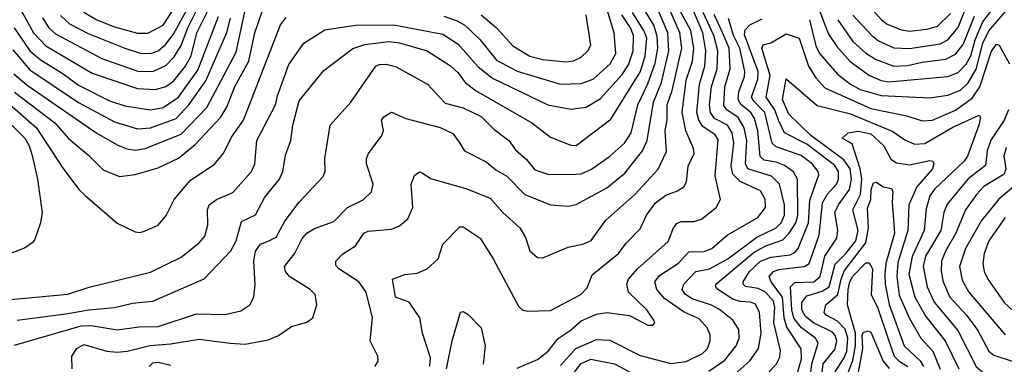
# Model space of a CAD drawing. Extents: x 1308313 to 1441400, y 959662 to 1036319.
# Tile 313 of 656: x 1359205 to 1363045, y 1001813 to 1003156. Entities that reach past the tile are written whole.
import ezdxf

# ---------------------------------------------------------------- set-up
doc = ezdxf.new("R2010")
doc.units = 0

msp = doc.modelspace()

# ---------------------------------------------------------------- linework, layer by layer
at = {"layer": '0CON10XD'}
for points in [[(1359182.3, 1003245), (1359259.7, 1003105), (1359307.7, 1003055), (1359487.6, 1002947.6), (1359665, 1002887.7), (1359735, 1002884.8)], [(1362323.8, 1003195), (1362360.1, 1003100.1), (1362392.5, 1003052.5), (1362443.7, 1002993.7), (1362519.6, 1002939.6), (1362565, 1002920), (1362595, 1002914.3), (1362824.5, 1002935.5), (1362865, 1002950.2), (1362896.7, 1002983.3), (1362915, 1003015.9), (1362932.1, 1003077.9), (1362962, 1003148), (1363045, 1003257)], [(1359185, 1001887.2), (1359445, 1001962.6), (1359484, 1001964), (1359585, 1001947.4), (1359671, 1001959), (1359745, 1001960), (1359895, 1002010), (1360005, 1002007.2), (1360068.3, 1002021.7), (1360103.1, 1002045), (1360118.1, 1002075), (1360123.1, 1002125), (1360118.1, 1002215), (1360125.2, 1002254.8), (1360145, 1002281.2), (1360175, 1002293.2), (1360205, 1002309.1), (1360239.3, 1002370.7), (1360295, 1002445.6), (1360388.8, 1002545), (1360396.9, 1002565), (1360396, 1002615), (1360416.5, 1002745), (1360496.5, 1002835), (1360594, 1002975), (1360607.7, 1002982.3), (1360635, 1002983.3), (1360673.4, 1002973.4), (1360795.2, 1002905.2), (1360865, 1002830.8), (1360935, 1002813.2), (1361005, 1002779.7), (1361055, 1002729.3), (1361112.9, 1002685), (1361138.7, 1002648.7), (1361181.6, 1002611.6), (1361215, 1002571.6), (1361265, 1002554.7), (1361355, 1002552.9), (1361395, 1002555.7), (1361435, 1002574.3), (1361506.2, 1002623.8), (1361564.5, 1002675.5), (1361589.6, 1002715), (1361615.6, 1002825), (1361655, 1002906.7), (1361683.5, 1002986.5), (1361694.7, 1003045), (1361691.8, 1003091.8), (1361678, 1003135), (1361642.4, 1003195)], [(1359410, 1001795), (1359408, 1001845), (1359428, 1001875), (1359455, 1001890), (1359545, 1001864.2), (1359585, 1001860.7), (1359625, 1001863.9), (1359713.1, 1001886.9), (1359795, 1001893), (1359905, 1001911.1), (1360026.7, 1001895), (1360085, 1001891.6), (1360175, 1001908), (1360214.2, 1001925), (1360265, 1001960.5), (1360325, 1001978.1), (1360349.2, 1001995), (1360364.4, 1002045), (1360358.1, 1002085), (1360338, 1002105), (1360257.5, 1002155), (1360241.5, 1002175), (1360238.2, 1002195), (1360276.5, 1002243.5), (1360307, 1002303), (1360325, 1002324.2), (1360355, 1002342.1), (1360429.9, 1002370.1), (1360484.4, 1002425), (1360545, 1002454.5), (1360576.9, 1002485), (1360584.5, 1002515.5), (1360558.2, 1002595), (1360558.5, 1002615), (1360565.6, 1002635), (1360617.9, 1002705), (1360623.8, 1002725), (1360616.4, 1002765), (1360625, 1002778.5), (1360655.5, 1002795.5), (1360711.5, 1002771.5), (1360845, 1002736.7), (1360895, 1002713.5), (1360919.3, 1002679.3), (1360940, 1002645), (1361025, 1002603.1), (1361061.9, 1002571.9), (1361105, 1002546.5), (1361175, 1002474.7), (1361275, 1002434.7), (1361345, 1002429.6), (1361375, 1002436), (1361495, 1002501.6), (1361565, 1002558.8), (1361634.3, 1002645), (1361653, 1002685), (1361677.3, 1002835), (1361708.4, 1002911.6), (1361737.1, 1003035), (1361732.9, 1003105), (1361682.2, 1003225)], [(1359705, 1003103.5), (1359765, 1003135.7), (1359817.1, 1003215)], [(1359715, 1003024.8), (1359745, 1003034.8), (1359775, 1003060.6), (1359805, 1003100.7), (1359856.6, 1003195)], [(1359725, 1002954.2), (1359775, 1002978.4), (1359807.9, 1003012.1), (1359835, 1003055.3), (1359860.8, 1003125), (1359901.3, 1003205)], [(1359735, 1002884.8), (1359775, 1002895.7), (1359805, 1002916.6), (1359851.6, 1002975), (1359874.5, 1003015.5), (1359896.1, 1003105), (1359946.1, 1003203.9)], [(1360590, 1001805), (1360602.9, 1001825), (1360601.9, 1001845), (1360572.7, 1001905), (1360581.5, 1001995), (1360556.1, 1002095), (1360528.5, 1002135), (1360450, 1002185), (1360438.9, 1002198.9), (1360438.1, 1002215), (1360465, 1002243.3), (1360515, 1002274.5), (1360547.1, 1002325), (1360565, 1002332.7), (1360655, 1002340.3), (1360686.6, 1002353.4), (1360719.7, 1002380.3), (1360738.8, 1002425), (1360731.8, 1002515), (1360745, 1002549.2), (1360765, 1002562.9), (1360775, 1002560), (1360806.9, 1002536.9), (1360945, 1002498.5), (1361040.8, 1002460.7), (1361090, 1002405), (1361156.5, 1002345), (1361177.7, 1002307.7), (1361195.5, 1002255), (1361225, 1002229.4), (1361245, 1002228.1), (1361345, 1002270), (1361405, 1002282.5), (1361433.8, 1002296.2), (1361491.1, 1002375), (1361605, 1002474.7), (1361696, 1002574), (1361727.6, 1002642.4), (1361722.2, 1002725), (1361730, 1002765), (1361730.6, 1002825), (1361749.6, 1002880.4), (1361788, 1003045), (1361779.9, 1003105), (1361728.2, 1003225)], [(1360804.4, 1001805.6), (1360808.1, 1001838.1), (1360776.8, 1001935), (1360766, 1001995), (1360724.6, 1002055), (1360671.4, 1002075), (1360659.2, 1002145), (1360707, 1002163), (1360755, 1002168.1), (1360795, 1002185.8), (1360837.1, 1002225), (1360855, 1002281.2), (1360921.5, 1002348.5), (1360935, 1002348.9), (1361000.9, 1002305), (1361051.8, 1002225), (1361150.3, 1002040.3), (1361165, 1002026), (1361185, 1002020.8), (1361275, 1002023.2), (1361394.1, 1002085.9), (1361418.5, 1002111.5), (1361437.8, 1002162.2), (1361540.4, 1002245), (1361570, 1002285), (1361625, 1002341.5), (1361649.4, 1002395), (1361685, 1002442.4), (1361725, 1002472.1), (1361771.2, 1002488.8), (1361795.4, 1002505), (1361806.1, 1002525), (1361812.9, 1002585), (1361835.3, 1002635), (1361832.8, 1002655), (1361803.4, 1002723.4), (1361788.7, 1002795), (1361805, 1002921.4), (1361829.9, 1002995), (1361834.4, 1003045), (1361823.3, 1003115), (1361778.4, 1003195)], [(1360859.3, 1003170.7), (1360912.1, 1003152.1), (1360941.3, 1003135), (1360999.4, 1003079.4), (1361065, 1002999.3), (1361145, 1002956.3), (1361315, 1002904.8), (1361395, 1002908), (1361441.8, 1002925), (1361507.7, 1002985), (1361530, 1003025), (1361524.3, 1003105), (1361496.5, 1003195)], [(1361145, 1001797.6), (1361225, 1001832.3), (1361265.9, 1001865), (1361305.6, 1001914.4), (1361352.7, 1001945), (1361395, 1001982.3), (1361455, 1002008.6), (1361495.3, 1002015.3), (1361583.2, 1002003.2), (1361655, 1001965.7), (1361675, 1001966.2), (1361682, 1001975), (1361678.6, 1001985), (1361651.5, 1002025), (1361580, 1002095), (1361572.8, 1002125), (1361580.3, 1002145), (1361615, 1002185.2), (1361735, 1002291.8), (1361754.8, 1002345.2), (1361768.3, 1002361.7), (1361785, 1002369.4), (1361835, 1002370), (1361865, 1002379.2), (1361921.5, 1002425), (1361938.2, 1002455), (1361918, 1002548), (1361929.1, 1002689.1), (1361918, 1002708), (1361870, 1002740), (1361854.2, 1002765), (1361845.9, 1002795), (1361856.1, 1002905), (1361877.5, 1002975), (1361880.9, 1003035), (1361869.9, 1003105), (1361818.4, 1003225)], [(1362285, 1003156.6), (1362309.7, 1003055), (1362325, 1003024.1), (1362395, 1002944.3), (1362445, 1002904.8), (1362482.9, 1002885), (1362565, 1002861.2), (1362755, 1002851.9), (1362825, 1002862.6), (1362875, 1002882.1), (1362905, 1002910.2), (1362935.8, 1002964.2), (1362962.1, 1003065), (1362985, 1003113.3), (1363065, 1003206.6)], [(1362455, 1003174.7), (1362528.3, 1003095), (1362555, 1003074.1), (1362615, 1003047.3), (1362675, 1003043.9), (1362795, 1003062.6), (1362825, 1003078), (1362865, 1003126.2), (1362896.4, 1003205)], [(1362522.3, 1003205), (1362565.9, 1003155.9), (1362588.7, 1003138.7), (1362645, 1003116.5), (1362675, 1003111.9), (1362745, 1003119.2), (1362785, 1003131.3), (1362835, 1003180.3)], [(1359155, 1002064.3), (1359393, 1002087), (1359476.4, 1002113.6), (1359715, 1002171.9), (1359835, 1002230.6), (1359905, 1002286.1), (1359927.7, 1002312.3), (1359938.8, 1002355), (1359937.3, 1002415), (1359944.8, 1002435.2), (1359973.1, 1002455), (1360037.2, 1002482.8), (1360110, 1002565), (1360121.8, 1002595), (1360130.2, 1002685), (1360203.5, 1002825), (1360210.5, 1002859.5), (1360255, 1002981.5), (1360313.8, 1003065), (1360395, 1003117.3), (1360515, 1003134.8), (1360665, 1003136.2), (1360855, 1003100.4), (1360915, 1003060.7), (1360993.2, 1002973.2), (1361049, 1002929), (1361265, 1002824.7), (1361355, 1002807.6), (1361415, 1002815.7), (1361470.9, 1002849.1), (1361555, 1002943.4), (1361580.3, 1002980.3), (1361597.8, 1003035), (1361598.9, 1003095), (1361587.2, 1003125), (1361553.7, 1003175)], [(1359294.4, 1003164.4), (1359318.7, 1003125), (1359345, 1003101.6), (1359525.4, 1003005), (1359666.3, 1002956.3), (1359725, 1002954.2)], [(1359365, 1003172.4), (1359400.1, 1003140.1), (1359472.8, 1003102.8), (1359615.7, 1003045.7), (1359675, 1003026.6), (1359715, 1003024.8)], [(1359385, 1002009.8), (1359475, 1002026.2), (1359575, 1002034.8), (1359645, 1002051.9), (1359725, 1002059.2), (1359925, 1002146.7), (1360028.2, 1002255), (1360049.2, 1002295), (1360070.5, 1002369.5), (1360125, 1002396.5), (1360162, 1002465), (1360218.2, 1002535), (1360231.8, 1002565), (1360241.9, 1002628.1), (1360262.7, 1002685), (1360270.7, 1002745), (1360295, 1002840.6), (1360391.9, 1002958.1), (1360505, 1003044.7), (1360550.8, 1003059.2), (1360645, 1003072.1), (1360686, 1003066), (1360794.4, 1003035), (1360885, 1002976.5), (1360915, 1002949.3), (1360942.1, 1002912.1), (1360985, 1002879.6), (1361202.5, 1002755), (1361275, 1002698.9), (1361355, 1002667.1), (1361375, 1002666.4), (1361510.9, 1002769.1), (1361625.9, 1002955), (1361644.9, 1003015), (1361650.8, 1003085), (1361639.9, 1003115), (1361595.1, 1003185)], [(1359455, 1003185.2), (1359505.9, 1003155.9), (1359575, 1003128.9), (1359665, 1003104.4), (1359705, 1003103.5)], [(1359595, 1002545.8), (1359655, 1002553.2), (1359745, 1002579.7), (1359825, 1002617.3), (1359889.6, 1002670.4), (1359988.9, 1002775), (1360013.5, 1002815), (1360044.2, 1002895.8), (1360098.8, 1002995), (1360122.5, 1003105), (1360151.5, 1003188.5)], [(1359655, 1002648), (1359695, 1002654.8), (1359835, 1002710.2), (1359935.4, 1002814.6), (1360049.5, 1003030.5), (1360083.1, 1003186.9)], [(1359665, 1002730.9), (1359715, 1002734.5), (1359815, 1002771.6), (1359864.5, 1002825), (1359931.4, 1002918.6), (1360013.6, 1003106.4), (1360028, 1003162)], [(1359675, 1002326.7), (1359695, 1002333.8), (1359745, 1002356.2), (1359777, 1002393), (1359807.8, 1002455), (1359870.3, 1002529.7), (1359965, 1002593.2), (1360002, 1002638), (1360032, 1002698), (1360078.1, 1002765), (1360222.9, 1003137.1), (1360244.6, 1003165)], [(1359715, 1002805.2), (1359765, 1002813.8), (1359825, 1002854.5), (1359899.6, 1002960.4), (1359980.8, 1003169.2)], [(1361005.2, 1003175), (1361064.3, 1003124.3), (1361128.8, 1003055), (1361195, 1003013.9), (1361245, 1003001), (1361335, 1002992.7), (1361365, 1002995.8), (1361395, 1003010.3), (1361421.1, 1003035), (1361433, 1003057), (1361414.3, 1003175)], [(1361315, 1001808.7), (1361374.9, 1001875.1), (1361455, 1001909.4), (1361506.7, 1001906.7), (1361625, 1001847.6), (1361745, 1001816.7), (1361805, 1001824.8), (1361868.8, 1001855), (1361887.5, 1001875), (1361897.8, 1001905), (1361898.5, 1001928.5), (1361886.1, 1001955), (1361855, 1001990.3), (1361796.5, 1002016.5), (1361719.6, 1002069.6), (1361690.2, 1002105), (1361682.9, 1002135), (1361701, 1002159), (1361775, 1002207.4), (1361815, 1002251.6), (1361875, 1002253), (1361905, 1002264.8), (1361965, 1002316.6), (1362083.8, 1002385), (1362113.4, 1002425), (1362113.3, 1002455), (1362095, 1002489.4), (1362015.8, 1002525.8), (1361987, 1002555), (1361980.1, 1002585), (1361990.4, 1002675), (1361984, 1002715), (1361966, 1002746), (1361915, 1002771.4), (1361899.6, 1002795), (1361896.1, 1002825), (1361904, 1002896), (1361925.9, 1002965), (1361928.1, 1003035), (1361912.7, 1003095), (1361871.3, 1003185)], [(1361893, 1001787), (1361955, 1001829), (1362000, 1001885), (1362010.8, 1001915), (1362009.5, 1001949.5), (1361986, 1001985), (1361935, 1002026.7), (1361903.9, 1002043.9), (1361828.3, 1002068.3), (1361802.5, 1002085), (1361789.2, 1002105), (1361795.2, 1002125), (1361842.2, 1002175), (1361895, 1002185.5), (1361967.3, 1002225), (1362080.6, 1002309.4), (1362155.7, 1002345), (1362175.5, 1002365), (1362187.8, 1002395), (1362188.4, 1002435), (1362169.2, 1002515), (1362136.8, 1002546.8), (1362044.8, 1002575), (1362036.1, 1002595), (1362041.1, 1002685), (1362030.9, 1002735), (1362007.5, 1002775), (1361963.4, 1002805), (1361951.4, 1002821.4), (1361955.8, 1002894.2), (1361976.2, 1002965), (1361971.9, 1003045), (1361945, 1003109.6), (1361913.4, 1003176.6)], [(1361994.6, 1001775.4), (1362053.5, 1001826.5), (1362086.6, 1001875), (1362097.4, 1001935), (1362090.9, 1002015), (1362075, 1002047.3), (1362056, 1002056), (1362015, 1002058.2), (1361987.1, 1002067.1), (1361928.7, 1002105), (1361920, 1002115), (1361920.3, 1002125), (1362069.6, 1002250.4), (1362115, 1002275.1), (1362181.7, 1002298.3), (1362206.6, 1002325), (1362231.7, 1002365), (1362240.7, 1002395), (1362238.7, 1002535), (1362223.2, 1002563.2), (1362187.8, 1002587.8), (1362155, 1002601.4), (1362109, 1002609), (1362093.2, 1002623.2), (1362083.7, 1002723.7), (1362071.3, 1002771.3), (1362057.2, 1002795), (1362019.7, 1002825), (1362007.7, 1002845), (1362009.7, 1002875), (1362031.6, 1002935), (1362032.9, 1002955), (1362013.5, 1003045), (1361989.2, 1003095), (1361969.1, 1003160.9)], [(1362115, 1001769.1), (1362157.1, 1001815), (1362169.3, 1001840.7), (1362172.9, 1001867.1), (1362146.6, 1001975), (1362149.8, 1002035), (1362145, 1002060), (1362113.5, 1002095), (1362085, 1002108.4), (1362036.1, 1002116.1), (1362027.5, 1002125), (1362027.4, 1002135), (1362051, 1002175), (1362095, 1002214.9), (1362135, 1002231), (1362210.4, 1002239.6), (1362230.1, 1002249.9), (1362241.7, 1002265), (1362281.2, 1002365), (1362287, 1002453), (1362321.7, 1002551.7), (1362318.8, 1002565), (1362295.7, 1002595), (1362252.8, 1002627.2), (1362155, 1002661), (1362140.5, 1002675), (1362111.7, 1002795), (1362068.3, 1002838.3), (1362059.5, 1002855), (1362083.9, 1002925), (1362085.8, 1002955), (1362032, 1003098), (1362035, 1003117.1), (1362053.3, 1003136.7), (1362100.6, 1003159.4)], [(1362396.5, 1003156.5), (1362455, 1003071.7), (1362505.6, 1003025.6), (1362545, 1003001.3), (1362615, 1002975.2), (1362668.2, 1002978.2), (1362725, 1002991.4), (1362816.8, 1003003.2), (1362855, 1003022), (1362885, 1003059.7), (1362929.7, 1003170.3)], [(1359183.4, 1003125), (1359245, 1003035.6), (1359285, 1003000.7), (1359375, 1002945.9), (1359435, 1002901.3), (1359555, 1002840), (1359615, 1002821.2), (1359715, 1002805.2)], [(1362234.6, 1001765.4), (1362254, 1001835), (1362253, 1001873), (1362197.7, 1001957.7), (1362187.1, 1001995), (1362180.2, 1002075), (1362135.6, 1002135), (1362128.4, 1002155), (1362145.5, 1002174.5), (1362166.6, 1002183.4), (1362265, 1002193.9), (1362284.4, 1002205.6), (1362323.4, 1002316.6), (1362336.8, 1002443.2), (1362355.1, 1002474.9), (1362390.7, 1002515), (1362399.2, 1002535), (1362398.9, 1002565), (1362385, 1002588), (1362275, 1002671.4), (1362187.7, 1002715), (1362164.5, 1002764.5), (1362150.1, 1002805), (1362116.8, 1002855), (1362131.6, 1002938.4), (1362100.2, 1003045), (1362105, 1003057.9), (1362135, 1003066.7), (1362195, 1003101.6), (1362245, 1003084.3), (1362282.1, 1002975), (1362310.5, 1002930.5), (1362345, 1002891.4), (1362525, 1002810.4), (1362665, 1002782), (1362725, 1002762.5), (1362765, 1002765.2), (1362855, 1002803.6), (1362919.4, 1002850.6), (1362950.2, 1002895), (1362995, 1003034.4), (1363015, 1003060.6), (1363025, 1003057.1), (1363065.9, 1002984.1)], [(1359179, 1003039), (1359245, 1002960.5), (1359435, 1002833.1), (1359575, 1002758.8), (1359665, 1002730.9)], [(1359183, 1002945), (1359235, 1002901.3), (1359505.6, 1002714.4), (1359585, 1002668.1), (1359623.1, 1002653.1), (1359655, 1002648)], [(1362284.9, 1001725), (1362294.5, 1001815), (1362318.8, 1001895), (1362308.4, 1001915), (1362254.9, 1001954.9), (1362225, 1001993.5), (1362216.9, 1002025), (1362211.5, 1002115), (1362228.5, 1002131.5), (1362302.1, 1002135), (1362327.7, 1002155), (1362344.9, 1002235.1), (1362392, 1002305), (1362395.6, 1002335.6), (1362384.8, 1002404.8), (1362398.4, 1002435), (1362441.5, 1002495), (1362449, 1002535), (1362444.7, 1002575), (1362419.7, 1002609.7), (1362290.3, 1002705), (1362205, 1002788.4), (1362180.4, 1002845), (1362195, 1002926), (1362315, 1002821.9), (1362445, 1002789.7), (1362611, 1002721), (1362657.6, 1002687.6), (1362695, 1002671.8), (1362735.8, 1002674.2), (1362845, 1002737.5), (1362947.5, 1002785), (1362952.5, 1002775), (1362946.6, 1002745), (1362901.9, 1002625), (1362888.8, 1002605), (1362775, 1002497.1), (1362755, 1002470), (1362740.1, 1002419.9), (1362733, 1002335), (1362686.4, 1002233.6), (1362672.6, 1002165), (1362696.4, 1002075), (1362739.7, 1001999.7), (1362814.8, 1001905), (1362867.9, 1001795)], [(1359185, 1002873.4), (1359342.3, 1002755), (1359395, 1002693.1), (1359475, 1002626.7), (1359530.9, 1002570.9), (1359595, 1002545.8)], [(1359165, 1002827.7), (1359270.8, 1002735), (1359371.1, 1002581.1), (1359435.4, 1002495), (1359461, 1002471), (1359585, 1002363.8), (1359655, 1002330), (1359675, 1002326.7)], [(1359145, 1002775.2), (1359224.9, 1002694.9), (1359241.7, 1002665), (1359253.3, 1002626.7), (1359275.2, 1002535.2), (1359292.5, 1002405), (1359286.5, 1002365), (1359262.5, 1002297.5), (1359253.5, 1002286.5), (1359223.6, 1002266.4), (1359165.8, 1002244.2)], [(1363062.3, 1002805), (1363044.4, 1002765), (1362993.3, 1002686.7), (1362978.3, 1002645), (1362971.6, 1002588.4), (1362904, 1002536), (1362822, 1002438), (1362809.4, 1002405), (1362798.4, 1002335), (1362737.6, 1002235), (1362728.9, 1002195), (1362744.5, 1002115), (1362771.5, 1002055), (1362864.4, 1001944.4), (1362935, 1001804.7), (1362965, 1001778.3), (1363025, 1001779), (1363042.5, 1001772.5), (1363055, 1001758.9)], [(1362325.9, 1001704.1), (1362338.4, 1001815), (1362385, 1001871.4), (1362391.8, 1001905), (1362386.2, 1001925), (1362375, 1001938.1), (1362301.3, 1001975), (1362269.5, 1001999.5), (1362256.2, 1002025), (1362256.3, 1002053.7), (1362275, 1002080.2), (1362335, 1002098.4), (1362361.7, 1002115), (1362385.9, 1002204.1), (1362427.8, 1002245), (1362465.9, 1002295), (1362474.9, 1002335.1), (1362455.2, 1002415.2), (1362484.6, 1002475), (1362489.3, 1002535), (1362483.1, 1002575), (1362452.5, 1002672.5), (1362413.3, 1002695), (1362436.5, 1002715), (1362475, 1002721.6), (1362525, 1002711), (1362575, 1002664.7), (1362602.7, 1002612.7), (1362625, 1002598.6), (1362675, 1002590.7), (1362755, 1002607.8), (1362766.7, 1002605), (1362770.8, 1002595), (1362765.3, 1002575), (1362704.7, 1002505.3), (1362673.2, 1002435), (1362669.1, 1002335), (1362630, 1002210), (1362625.8, 1002155), (1362635, 1002082.1), (1362673.9, 1001995), (1362719.6, 1001915), (1362766.2, 1001865), (1362795.3, 1001794.7)], [(1363052.2, 1002657.8), (1363043.4, 1002625), (1363050.7, 1002575), (1363045.2, 1002555), (1362965, 1002506), (1362936.9, 1002475), (1362894.6, 1002415.4), (1362856.8, 1002325), (1362815.4, 1002254.6), (1362799.8, 1002215), (1362799.3, 1002175), (1362807.2, 1002135), (1362833.3, 1002075), (1362897.7, 1002005), (1362942.3, 1001945), (1362985, 1001864.7), (1363005, 1001849.3), (1363076.2, 1001825)], [(1362385.7, 1001784.3), (1362421.4, 1001838.6), (1362431.4, 1001865), (1362434.6, 1001915), (1362425, 1001949.8), (1362395, 1001981.5), (1362350, 1002005), (1362343.1, 1002015), (1362349.5, 1002045), (1362396.2, 1002085), (1362409.6, 1002145), (1362421.5, 1002178.5), (1362505, 1002286.1), (1362515.8, 1002345.8), (1362512, 1002422), (1362525.2, 1002455), (1362526.1, 1002495), (1362535, 1002520.4), (1362545, 1002523.8), (1362573.8, 1002505), (1362605, 1002498.6), (1362610.4, 1002485), (1362607.8, 1002445), (1362617.1, 1002325), (1362583.4, 1002206.6), (1362579.9, 1002165), (1362580.4, 1002125), (1362595.9, 1002045.9), (1362654.5, 1001885), (1362717.1, 1001827.1), (1362730, 1001805)], [(1363100, 1002520), (1363023.6, 1002456.4), (1362956.1, 1002373.9), (1362894.5, 1002265), (1362870.4, 1002195), (1362881.5, 1002141.5), (1362907.1, 1002095), (1363048.6, 1001928.6)], [(1363048.6, 1002385), (1362984.8, 1002295), (1362967.3, 1002245), (1362962.1, 1002205), (1362966.4, 1002175), (1362980.9, 1002145), (1363044.5, 1002054.5), (1363135, 1001971.1)], [(1362430.5, 1001765), (1362455, 1001828.1), (1362465.1, 1001884.9), (1362465.1, 1001935.1), (1362433.3, 1002045), (1362436.1, 1002105), (1362442.6, 1002135), (1362455, 1002156.7), (1362505, 1002209.1), (1362518.8, 1002208.8), (1362530.9, 1002185), (1362526.7, 1002085), (1362552.5, 1002032.5), (1362592.3, 1001912.3), (1362616.4, 1001845), (1362634.9, 1001824.9), (1362669, 1001805)], [(1359195.2, 1001984.8), (1359385, 1002009.8)], [(1360870.5, 1001795), (1360892.1, 1001905), (1360925, 1002016.7), (1360935, 1002018.5), (1360955, 1002007.5), (1361005.2, 1001955.2), (1361020.5, 1001885), (1361013.3, 1001813.3)], [(1362466.7, 1001725), (1362493.5, 1001875), (1362490.6, 1001925), (1362495, 1001937.4), (1362514.2, 1001944.2), (1362525, 1001937.9), (1362573.5, 1001825), (1362596.7, 1001796.7)], [(1359710.8, 1001805), (1359725, 1001819.3), (1359745, 1001821.8), (1359795, 1001809.4)], [(1361338.1, 1001741.9), (1361395, 1001815.9), (1361433.1, 1001833.1), (1361525, 1001815.7), (1361615, 1001767.6)]]:
    msp.add_lwpolyline(points, dxfattribs=at)

doc.saveas('drawing.dxf')
